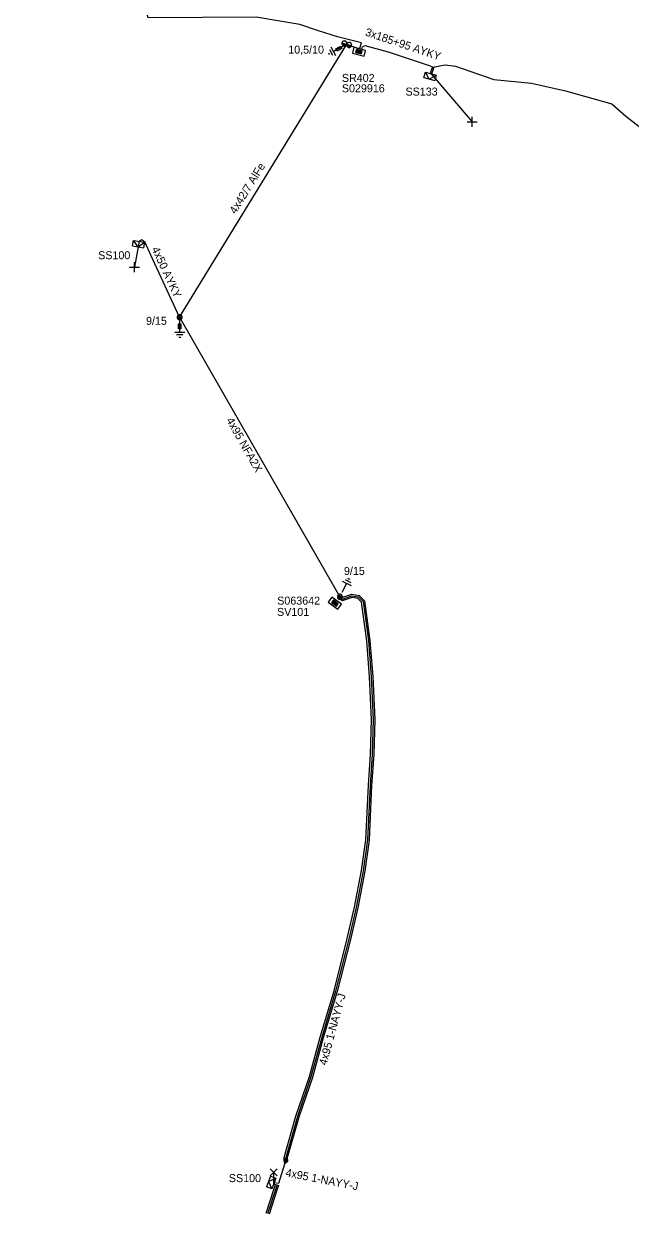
# Model space of a CAD drawing. Extents: x -788458 to -786145, y -1154772 to -1152372.
# Drawn here: x -787431.7 to -787355.9, y -1153244.1 to -1153095.6 of the extents above; entities that cross this region are included whole.
import ezdxf

# ---------------------------------------------------------------- set-up
doc = ezdxf.new("R2010")
doc.units = 0
for name, color, linetype in [('Vrstva 1', 7, 'Continuous'), ('Vrstva 12', 7, 'Continuous'), ('Vrstva 13', 7, 'Continuous'), ('Vrstva 14', 7, 'Continuous'), ('Vrstva 15', 7, 'Continuous'), ('Vrstva 16', 7, 'Continuous'), ('Vrstva 19', 7, 'Continuous'), ('Vrstva 2', 7, 'Continuous'), ('Vrstva 20', 7, 'Continuous'), ('Vrstva 28', 7, 'Continuous'), ('Vrstva 29', 7, 'Continuous'), ('Vrstva 30', 7, 'Continuous'), ('Vrstva 31', 7, 'Continuous'), ('Vrstva 33', 7, 'Continuous'), ('Vrstva 34', 7, 'Continuous'), ('Vrstva 4', 7, 'Continuous'), ('Vrstva 5', 7, 'Continuous'), ('Vrstva 50', 7, 'Continuous'), ('Vrstva 51', 7, 'Continuous'), ('Vrstva 52', 7, 'Continuous'), ('Vrstva 54', 7, 'Continuous'), ('Vrstva 59', 7, 'Continuous'), ('Vrstva 6', 7, 'Continuous'), ('Vrstva 8', 7, 'Continuous'), ('Vrstva 9', 7, 'Continuous')]:
    doc.layers.add(name, color=color, linetype=linetype)

# ---------------------------------------------------------------- blocks, each defined once
blk = doc.blocks.new('NN440')
at = {"layer": 'Vrstva 2'}
for points in [[(0.63, 0), (0.63, 0.06), (0.62, 0.13), (0.6, 0.19), (0.58, 0.25), (0.55, 0.31), (0.51, 0.37), (0.47, 0.42), (0.42, 0.46), (0.37, 0.51), (0.32, 0.54), (0.26, 0.57), (0.2, 0.59), (0.13, 0.61), (0.07, 0.62), (0, 0.63), (-0.06, 0.62), (-0.13, 0.61), (-0.19, 0.59), (-0.26, 0.57), (-0.31, 0.54), (-0.37, 0.51), (-0.42, 0.46), (-0.47, 0.42), (-0.51, 0.37), (-0.54, 0.31), (-0.57, 0.25), (-0.6, 0.19), (-0.62, 0.13), (-0.63, 0.06), (-0.63, 0), (-0.63, -0.07), (-0.62, -0.14), (-0.6, -0.2), (-0.57, -0.26), (-0.54, -0.32), (-0.51, -0.37), (-0.47, -0.43), (-0.42, -0.47), (-0.37, -0.51), (-0.31, -0.55), (-0.26, -0.58), (-0.19, -0.6), (-0.13, -0.62), (-0.06, -0.63), (0, -0.63), (0.07, -0.63), (0.13, -0.62), (0.2, -0.6), (0.26, -0.58), (0.32, -0.55), (0.37, -0.51), (0.42, -0.47), (0.47, -0.43), (0.51, -0.37), (0.55, -0.32), (0.58, -0.26), (0.6, -0.2), (0.62, -0.14), (0.63, -0.07), (0.63, 0)], [(-0.63, 0), (0.63, 0)], [(-0.6, -0.18), (0.57, -0.18)], [(-0.51, -0.32), (0.5, -0.32)], [(-0.37, -0.47), (0.35, -0.47)]]:
    blk.add_lwpolyline(points, dxfattribs=at)
blk = doc.blocks.new('NN450')
at = {"layer": 'Vrstva 2'}
for points in [[(0, 0), (0, 0.07), (-0.01, 0.13), (-0.03, 0.19), (-0.05, 0.25), (-0.08, 0.31), (-0.12, 0.37), (-0.16, 0.42), (-0.21, 0.46), (-0.26, 0.51), (-0.31, 0.54), (-0.37, 0.57), (-0.43, 0.59), (-0.5, 0.61), (-0.56, 0.62), (-0.63, 0.62), (-0.69, 0.62), (-0.75, 0.61), (-0.82, 0.59), (-0.88, 0.57), (-0.94, 0.54), (-0.99, 0.51), (-1.04, 0.46), (-1.09, 0.42), (-1.13, 0.37), (-1.17, 0.31), (-1.2, 0.25), (-1.22, 0.19), (-1.24, 0.13), (-1.25, 0.07), (-1.25, 0), (-1.25, -0.07), (-1.24, -0.13), (-1.22, -0.19), (-1.2, -0.25), (-1.17, -0.31), (-1.13, -0.37), (-1.09, -0.42), (-1.04, -0.46), (-0.99, -0.51), (-0.94, -0.54), (-0.88, -0.57), (-0.82, -0.59), (-0.75, -0.61), (-0.69, -0.62), (-0.62, -0.63), (-0.56, -0.62), (-0.5, -0.61), (-0.43, -0.59), (-0.37, -0.57), (-0.31, -0.54), (-0.26, -0.51), (-0.21, -0.46), (-0.16, -0.42), (-0.12, -0.37), (-0.08, -0.31), (-0.05, -0.25), (-0.03, -0.19), (-0.01, -0.13), (0, -0.07), (0, 0)], [(1.25, 0), (1.25, 0.07), (1.24, 0.13), (1.22, 0.19), (1.2, 0.25), (1.17, 0.31), (1.13, 0.37), (1.09, 0.42), (1.04, 0.46), (0.99, 0.51), (0.94, 0.54), (0.88, 0.57), (0.82, 0.59), (0.75, 0.61), (0.69, 0.62), (0.62, 0.62), (0.56, 0.62), (0.5, 0.61), (0.43, 0.59), (0.37, 0.57), (0.31, 0.54), (0.26, 0.51), (0.21, 0.46), (0.16, 0.42), (0.12, 0.37), (0.08, 0.31), (0.05, 0.25), (0.03, 0.19), (0.01, 0.13), (0, 0.07), (0, 0), (0, -0.07), (0.01, -0.13), (0.03, -0.19), (0.05, -0.25), (0.08, -0.31), (0.12, -0.37), (0.16, -0.42), (0.21, -0.46), (0.26, -0.51), (0.31, -0.54), (0.37, -0.57), (0.43, -0.59), (0.5, -0.61), (0.56, -0.62), (0.63, -0.63), (0.69, -0.62), (0.75, -0.61), (0.82, -0.59), (0.88, -0.57), (0.94, -0.54), (0.99, -0.51), (1.04, -0.46), (1.09, -0.42), (1.13, -0.37), (1.17, -0.31), (1.2, -0.25), (1.22, -0.19), (1.24, -0.13), (1.25, -0.07), (1.25, 0)], [(-1.25, 0), (1.25, 0)], [(-1.23, -0.16), (-0.02, -0.16)], [(-1.16, -0.32), (-0.09, -0.32)], [(-1.03, -0.47), (-0.22, -0.47)], [(0.02, -0.16), (1.23, -0.16)], [(0.09, -0.32), (1.16, -0.32)], [(0.22, -0.47), (1.03, -0.47)]]:
    blk.add_lwpolyline(points, dxfattribs=at)
blk = doc.blocks.new('NN870')
at = {"layer": 'Vrstva 4'}
for points in [[(0, -0.25), (0.5, 0), (0, 0.25), (-0.5, 0), (0, -0.25)], [(0.37, 0), (0, 0.19), (-0.36, 0), (0, -0.19), (0.37, 0)], [(0.24, 0), (0, 0.12), (-0.25, 0), (0, -0.12), (0.24, 0)], [(0.12, 0), (0, 0.06), (-0.13, 0), (0, -0.06), (0.12, 0)]]:
    blk.add_lwpolyline(points, dxfattribs=at)
blk = doc.blocks.new('NN800')
at = {"layer": 'Vrstva 1'}
for points in [[(-0.44, 0.44), (0.44, -0.44)], [(-0.44, -0.44), (0.44, 0.44)]]:
    blk.add_lwpolyline(points, dxfattribs=at)
blk = doc.blocks.new('NN820')
at = {"layer": 'Vrstva 13'}
for points in [[(0, 0), (0, -1.05)], [(-0.16, -0.81), (0.16, -0.81)], [(-0.16, -1.47), (-0.16, -0.81)], [(0.16, -1.47), (-0.16, -1.47)], [(0, -1.05), (-0.06, -0.93)], [(0, -1.05), (0.06, -0.93)], [(0, -1.47), (0, -1.87)], [(0.16, -0.81), (0.16, -1.47)]]:
    blk.add_lwpolyline(points, dxfattribs=at)
blk = doc.blocks.new('NN620')
at = {"layer": 'Vrstva 8'}
for points in [[(0.75, 0), (-0.75, 0)], [(-0.75, 0), (-0.75, -0.75)], [(0.75, -0.75), (0.75, 0)], [(-0.75, -0.75), (0.75, -0.75)], [(0.37, -0.18), (-0.38, -0.18)], [(-0.38, -0.18), (-0.38, -0.56)], [(-0.38, -0.56), (0.37, -0.56)], [(0.32, -0.23), (-0.33, -0.23)], [(-0.33, -0.23), (-0.33, -0.51)], [(-0.33, -0.51), (0.32, -0.51)], [(0.27, -0.27), (-0.28, -0.27)], [(-0.28, -0.27), (-0.28, -0.46)], [(-0.28, -0.46), (0.27, -0.46)], [(0.23, -0.32), (-0.23, -0.32)], [(-0.23, -0.32), (-0.23, -0.42)], [(-0.23, -0.42), (0.23, -0.42)], [(-0.19, -0.37), (0.19, -0.37)], [(0.23, -0.42), (0.23, -0.32)], [(0.27, -0.46), (0.27, -0.27)], [(0.32, -0.51), (0.32, -0.23)], [(0.37, -0.56), (0.37, -0.18)]]:
    blk.add_lwpolyline(points, dxfattribs=at)
blk = doc.blocks.new('NN630')
at = {"layer": 'Vrstva 9'}
for points in [[(0, -0.7), (-0.7, 0)], [(-0.7, -0.7), (-0.7, 0), (0.7, 0), (0.7, -0.7)], [(-0.7, -0.7), (0.7, -0.7)], [(0, -0.7), (0.7, 0)]]:
    blk.add_lwpolyline(points, dxfattribs=at)
blk = doc.blocks.new('NN810')
at = {"layer": 'Vrstva 14'}
for points in [[(0, -0.64), (0, -1.89)], [(0.63, -1.89), (-0.62, -1.89)], [(0.39, -2.2), (-0.4, -2.2)], [(0, -2.52), (-0.12, -2.52)], [(0.14, -2.52), (0, -2.52)]]:
    blk.add_lwpolyline(points, dxfattribs=at)

msp = doc.modelspace()

# ---------------------------------------------------------------- linework, layer by layer
at = {"layer": 'Vrstva 1'}
msp.add_lwpolyline([(-787412.24, -1153132.27), (-787391.36, -1153098.17)], dxfattribs=at)
at = {"layer": 'Vrstva 20'}
msp.add_lwpolyline([(-787399.18, -1153237.6), (-787399.19, -1153237.22), (-787397.72, -1153232.05), (-787396.02, -1153227.1), (-787394.67, -1153222.18), (-787392.95, -1153216.4), (-787391.29, -1153209.89), (-787390.39, -1153205.94), (-787389.52, -1153201.38), (-787388.97, -1153197.53), (-787388.65, -1153190.73), (-787388.38, -1153186.87), (-787388.25, -1153182.52), (-787388.51, -1153177.18), (-787388.86, -1153172.68), (-787389.51, -1153167.87), (-787389.99, -1153167.39), (-787390.69, -1153167.28), (-787391.94, -1153167.71), (-787392.35, -1153167.34), (-787392.09, -1153167.04), (-787391.84, -1153167.25), (-787390.73, -1153166.88), (-787389.79, -1153167.01), (-787389.13, -1153167.69), (-787388.46, -1153172.64), (-787388.11, -1153177.16), (-787387.85, -1153182.52), (-787387.98, -1153186.89), (-787388.25, -1153190.75), (-787388.57, -1153197.57), (-787389.12, -1153201.44), (-787389.99, -1153206.02), (-787390.91, -1153209.99), (-787392.57, -1153216.5), (-787394.29, -1153222.28), (-787395.64, -1153227.22), (-787397.34, -1153232.17), (-787398.79, -1153237.27), (-787398.78, -1153237.6)], close=True, dxfattribs=at)
msp.add_lwpolyline([(-787401.45, -1153244.17), (-787400.42, -1153241.08), (-787400.26, -1153240.59), (-787399.88, -1153240.71), (-787400.04, -1153241.2), (-787401.07, -1153244.31)], dxfattribs=at)
at = {"layer": 'Vrstva 5'}
for points in [[(-787389.72, -1153098.67), (-787389.51, -1153097.98), (-787391.02, -1153097.62), (-787392.53, -1153097.26), (-787394.89, -1153096.49), (-787397.24, -1153095.72), (-787399.96, -1153095.27), (-787402.68, -1153094.81), (-787416.18, -1153094.86), (-787417.54, -1153089.75), (-787419.12, -1153080.19), (-787420.48, -1153072.9), (-787421.68, -1153067.19), (-787422.04, -1153063.89), (-787422.06, -1153061.31), (-787422.37, -1153054.46), (-787422.52, -1153048.57), (-787422.58, -1153046.67), (-787422.31, -1153043.87), (-787424.01, -1153043.66), (-787426.37, -1153042.64), (-787428.72, -1153041.63), (-787430.84, -1153040.31), (-787431.72, -1153040.55)], [(-787391.36, -1153098.17), (-787389.94, -1153098.7)], [(-787389.46, -1153098.82), (-787389.38, -1153098.52), (-787389.11, -1153098.34), (-787386.19, -1153099.13), (-787381.08, -1153100.85), (-787380.64, -1153101), (-787380.89, -1153101.68), (-787380.84, -1153101.85), (-787380.7, -1153101.75), (-787380.44, -1153101.01), (-787380.1, -1153100.94), (-787379.76, -1153100.87), (-787379.06, -1153100.76), (-787377.77, -1153100.91), (-787372.97, -1153102.56), (-787368.29, -1153103.05), (-787364.01, -1153104.01), (-787358.24, -1153105.63), (-787356.49, -1153107.14), (-787353.37, -1153109.59)], [(-787392.22, -1153167.19), (-787391.89, -1153167.48), (-787390.71, -1153167.08), (-787389.89, -1153167.2), (-787389.32, -1153167.78), (-787388.66, -1153172.66), (-787388.31, -1153177.17), (-787388.05, -1153182.52), (-787388.18, -1153186.88), (-787388.45, -1153190.74), (-787388.77, -1153197.55), (-787389.32, -1153201.41), (-787390.19, -1153205.98), (-787391.1, -1153209.94), (-787392.76, -1153216.45), (-787394.48, -1153222.23), (-787395.83, -1153227.16), (-787397.53, -1153232.11), (-787398.99, -1153237.25), (-787398.98, -1153237.6)], [(-787398.98, -1153237.6), (-787399.12, -1153238.04), (-787399.89, -1153240.48), (-787400.36, -1153240.39), (-787400.48, -1153240.47)], [(-787400.48, -1153240.47), (-787400.39, -1153240.59), (-787400.07, -1153240.65), (-787400.18, -1153240.99), (-787401.26, -1153244.24)]]:
    msp.add_lwpolyline(points, dxfattribs=at)
at = {"layer": 'Vrstva 50'}
msp.add_lwpolyline([(-787412.24, -1153132.27), (-787392.22, -1153167.19)], dxfattribs=at)
at = {"layer": 'Vrstva 52'}
msp.add_lwpolyline([(-787412.24, -1153132.27), (-787415.84, -1153124.54), (-787416.54, -1153122.93), (-787416.95, -1153122.6), (-787417.32, -1153122.79)], dxfattribs=at)
at = {"layer": 'Vrstva 59'}
for points in [[(-787380.84, -1153101.85), (-787375.69, -1153107.88)], [(-787417.32, -1153122.79), (-787417.88, -1153126.03)], [(-787400.48, -1153240.47), (-787400.48, -1153239.09)]]:
    msp.add_lwpolyline(points, dxfattribs=at)

# ---------------------------------------------------------------- block references
at = {"layer": 'Vrstva 13', "yscale": 0.5}
for name, p, xscale, rotation in [('NN450', (-787391.36, -1153098.17), 0.5000000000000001, -17.276500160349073), ('NN440', (-787392.22, -1153167.19), 0.5, -60.41213169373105)]:
    msp.add_blockref(name, p, dxfattribs=dict(at, xscale=xscale, rotation=rotation))
at = {"layer": 'Vrstva 13', "xscale": 0.5, "yscale": 0.5}
msp.add_blockref('NN440', (-787412.24, -1153132.27), dxfattribs=at)
at = {"layer": 'Vrstva 15'}
for p, rotation in [((-787391.36, -1153098.17), -61.08244905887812), ((-787392.22, -1153167.19), 153.2527299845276)]:
    msp.add_blockref('NN810', p, dxfattribs=dict(at, rotation=rotation))
msp.add_blockref('NN810', (-787412.24, -1153132.27), dxfattribs=at)
at = {"layer": 'Vrstva 16', "rotation": -61.04944199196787}
msp.add_blockref('NN820', (-787391.36, -1153098.17), dxfattribs=at)
at = {"layer": 'Vrstva 16'}
msp.add_blockref('NN820', (-787412.24, -1153132.27), dxfattribs=at)
at = {"layer": 'Vrstva 19', "rotation": -107.50716300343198}
msp.add_blockref('NN870', (-787398.98, -1153237.6), dxfattribs=at)
at = {"layer": 'Vrstva 28'}
for p, rotation in [((-787389.74, -1153098.75), -14.676393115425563), ((-787392.62, -1153167.69), -36.11934085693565)]:
    msp.add_blockref('NN620', p, dxfattribs=dict(at, rotation=rotation))
at = {"layer": 'Vrstva 31'}
for p, rotation in [((-787380.84, -1153101.85), -17.020525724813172), ((-787417.32, -1153122.79), -9.204041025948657), ((-787400.48, -1153240.47), -111.03751103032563)]:
    msp.add_blockref('NN630', p, dxfattribs=dict(at, rotation=rotation))
at = {"layer": 'Vrstva 34'}
for p, rotation in [((-787375.69, -1153107.88), 44.99999995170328), ((-787417.88, -1153126.03), 45)]:
    msp.add_blockref('NN800', p, dxfattribs=dict(at, rotation=rotation))
msp.add_blockref('NN800', (-787400.48, -1153239.09), dxfattribs=at)

# ---------------------------------------------------------------- texts
at = {"layer": 'Vrstva 12'}
for s, p in [('10,5/10', (-787398.67, -1153099.35)), ('9/15', (-787416.44, -1153133.22)), ('9/15', (-787391.71, -1153164.46))]:
    msp.add_text(s, height=1, dxfattribs=at).set_placement(p)
at = {"layer": 'Vrstva 2'}
msp.add_text('4x42/7 AlFe', height=1, rotation=58.299, dxfattribs=at).set_placement((-787405.25, -1153119.46))
at = {"layer": 'Vrstva 29'}
for s, p in [('S029916', (-787391.97, -1153104.18)), ('S063642', (-787400.05, -1153168.17))]:
    msp.add_text(s, height=1, dxfattribs=at).set_placement(p)
at = {"layer": 'Vrstva 30'}
for s, p in [('SR402', (-787391.97, -1153102.88)), ('SV101', (-787400.07, -1153169.58))]:
    msp.add_text(s, height=1, dxfattribs=at).set_placement(p)
at = {"layer": 'Vrstva 33'}
for s, p in [('SS133', (-787384.02, -1153104.59)), ('SS100', (-787422.42, -1153125.03)), ('SS100', (-787406.09, -1153240.3))]:
    msp.add_text(s, height=1, dxfattribs=at).set_placement(p)
at = {"layer": 'Vrstva 51'}
msp.add_text('4x95 NFA2X', height=1, rotation=299.571, dxfattribs=at).set_placement((-787406.45, -1153145.15))
at = {"layer": 'Vrstva 54'}
msp.add_text('4x50 AYKY', height=1, rotation=294.972, dxfattribs=at).set_placement((-787415.77, -1153123.75))
at = {"layer": 'Vrstva 6'}
for s, rotation, p in [('3x185+95 AYKY', 341.382, (-787389.14, -1153097.06)), ('4x95 1-NAYY-J', 74.686, (-787393.9, -1153225.78)), ('4x95 1-NAYY-J', 348.977, (-787399.07, -1153239.57))]:
    msp.add_text(s, height=1, rotation=rotation, dxfattribs=at).set_placement(p)

doc.saveas('drawing.dxf')
